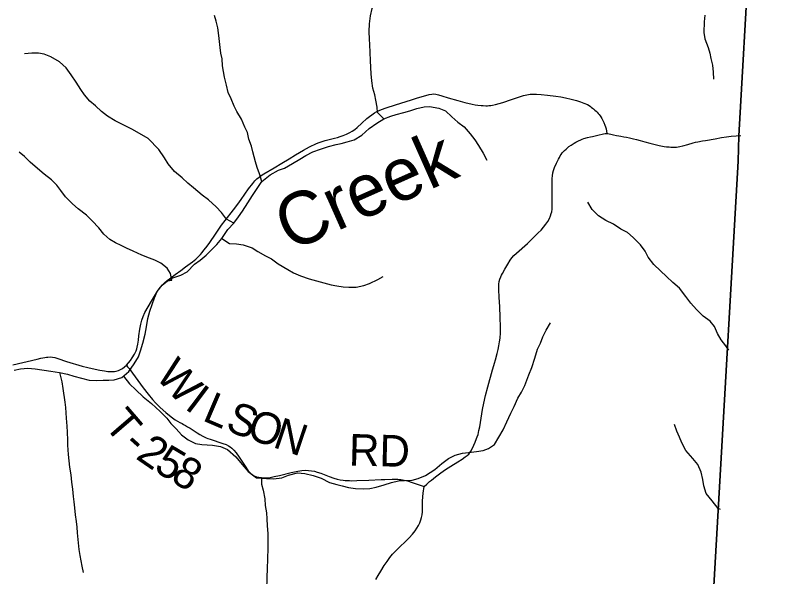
# Model space of a CAD drawing. Extents: x 1451455 to 1749751, y 218250 to 574981.
# Drawn here: x 1617763 to 1625097, y 239848 to 245182 of the extents above; entities that cross this region are included whole.
import ezdxf

# ---------------------------------------------------------------- set-up
doc = ezdxf.new("R2010")
doc.units = 0
for name, color, linetype in [('GM_X_Adjacent_County', 7, 'Continuous'), ('GM_X_County', 7, 'Continuous'), ('GM_X_Minor_River', 7, 'Continuous'), ('GM_X_Minor_River_Text', 7, 'Continuous'), ('GM_X_Township', 7, 'Continuous'), ('GM_X_Township_Road', 7, 'Continuous'), ('GM_X_Township_Road_Text', 7, 'Continuous')]:
    doc.layers.add(name, color=color, linetype=linetype)

msp = doc.modelspace()

# ---------------------------------------------------------------- linework, layer by layer
at = {"layer": 'GM_X_Adjacent_County'}
msp.add_lwpolyline([(1639338.7, 231414.9), (1638498.1, 230992.1), (1637555.4, 230683.5), (1636612.6, 230493.1), (1635065.4, 230284.6), (1634657, 230304.7), (1633958.4, 230601.2), (1633441.9, 230743.4), (1633073.5, 231027.9), (1632885.3, 231118.1), (1631425.9, 231579.3), (1630170.7, 232106.9), (1627519.8, 233432.7), (1625854.1, 234393), (1624546.8, 235212.5), (1624196.5, 235305.7), (1624256.9, 237177), (1624263.6, 237270.9), (1624637, 243795.6), (1624643.3, 244038.4), (1624741.3, 245763)], dxfattribs=at)
at = {"layer": 'GM_X_County'}
msp.add_lwpolyline([(1624263.6, 237270.9), (1624637, 243795.6), (1624643.3, 244038.4), (1624741.3, 245763)], dxfattribs=at)
at = {"layer": 'GM_X_Minor_River'}
for points in [[(1621268.4, 244199.3), (1621207.3, 244260.4), (1621202.1, 244310.5), (1621191.1, 244376.8), (1621179.9, 244427.1), (1621162.9, 244491.5), (1621152, 244559.8), (1621147, 244626), (1621142, 244688.1), (1621139, 244754.3), (1621138.2, 244830.5), (1621133.4, 244906.7), (1621130.2, 244956.8), (1621127.3, 245029), (1621130.5, 245101.1), (1621139.7, 245177.1), (1621154.8, 245247), (1621184.4, 245350.7), (1621203.4, 245408.5), (1621216.4, 245472.4), (1621225.5, 245540.4), (1621230.3, 245592.4)], [(1620108, 243604.1), (1620083.1, 243676.7), (1620062, 243735.1), (1620046.9, 243791.4), (1620020.3, 243886), (1620007.1, 243938.3), (1619984.1, 244004.8), (1619969.1, 244069.2), (1619945.9, 244119.6), (1619913, 244194.3), (1619868.2, 244269.1), (1619844.9, 244319.5), (1619814, 244390.2), (1619786.9, 244450.7), (1619770, 244519.1), (1619753.1, 244593.5), (1619742, 244649.8), (1619732.9, 244704), (1619727.9, 244768.2), (1619716.7, 244824.5), (1619709.5, 244876.7), (1619704.5, 244934.9), (1619697.3, 244991.1), (1619688.5, 245063.3), (1619673.5, 245127.7), (1619656.3, 245182.1)], [(1624319, 245183.1), (1624312.1, 245121.1), (1624310.8, 245018.9), (1624320, 244960.7), (1624350.9, 244876.2), (1624366.2, 244823.9), (1624377.6, 244773.7), (1624392.7, 244709.4), (1624397.8, 244641.2), (1624402.9, 244575)], [(1619841.5, 243207.5), (1619770, 243244.7), (1619723, 243309.5), (1619671.8, 243362.4), (1619598.7, 243427.7), (1619539.4, 243472.7), (1619458.4, 243542.1), (1619403.1, 243589), (1619347.8, 243637.9), (1619276.7, 243699.2), (1619215.7, 243770.2), (1619182.6, 243828.9), (1619127.8, 243905.9), (1619025.3, 244011.6), (1618922.2, 244073.3), (1618870.6, 244100.2), (1618793.1, 244137.4), (1618711.7, 244178.8), (1618640.3, 244224), (1618582.9, 244268.9), (1618525.7, 244321.9), (1618472.4, 244366.8), (1618421.2, 244425.7), (1618384, 244478.4), (1618341.1, 244547.2), (1618292.1, 244618.1), (1618245.1, 244682.9), (1618182, 244742), (1618098.6, 244789.4), (1618037, 244814.4), (1617983.1, 244823.2), (1617919, 244824.2), (1617850.8, 244815.3)], [(1617751.8, 241811), (1617812, 241822.1), (1617880.1, 241829.1), (1617952.1, 241824), (1618099.9, 241801.6), (1618183.8, 241788.3), (1618257.6, 241773.1), (1618319.4, 241752.2), (1618391.2, 241735), (1618464.9, 241715.9), (1618538.9, 241710.7), (1618599, 241713.8), (1618651.1, 241715), (1618701.2, 241718.2), (1618775.6, 241739.1), (1618840.5, 241796.2), (1618893.8, 241871.5), (1618932.8, 241937.1), (1618953.7, 241994.9), (1618974.9, 242066.7), (1618996.2, 242152.5), (1619009.3, 242220.5), (1619022.6, 242302.4), (1619041.7, 242372.2), (1619062.7, 242434), (1619085.7, 242497.8), (1619112.7, 242557.5), (1619157.7, 242618.9), (1619208.4, 242660.2), (1619260.8, 242687.5), (1619335.3, 242714.4), (1619397.8, 242743.5), (1619465.1, 242816.6), (1619521.7, 242855.8), (1619578.5, 242903), (1619629.3, 242952.3), (1619678.2, 243003.6), (1619727.1, 243061), (1619784.5, 243146.3), (1619841.5, 243207.5), (1619884.5, 243267), (1619921.4, 243322.5), (1619974.7, 243401.8), (1620017.8, 243469.3), (1620054.7, 243528.8), (1620108, 243604.1), (1620185, 243667.1), (1620265.8, 243709.9), (1620322.2, 243731.1), (1620398.9, 243774), (1620467.6, 243815), (1620526.2, 243850.1), (1620592.8, 243885.2), (1620663.3, 243910.1), (1620739.8, 243937), (1620812.1, 243953.9), (1620862.4, 243965.2), (1620918.6, 243980.3), (1620985, 243999.3), (1621057.8, 244042.3), (1621128.8, 244107.3), (1621201.7, 244156.2), (1621268.4, 244199.3), (1621334.9, 244224.3), (1621385.2, 244241.6), (1621457.6, 244260.5), (1621513.8, 244273.6), (1621582.3, 244296.6), (1621650.6, 244313.6), (1621702.7, 244314.8), (1621788.5, 244299.4), (1621852.2, 244274.4), (1621913.4, 244219.3), (1621970.6, 244166.3), (1622030, 244123.3), (1622089, 244056.3), (1622132.1, 243999.5), (1622167.3, 243944.9), (1622212.2, 243872), (1622245.2, 243805.4)], [(1619208.4, 242660.2), (1619250.5, 242665.6), (1619239.5, 242727.9), (1619206.2, 242780.5), (1619144.9, 242827.5), (1619089.3, 242854.4), (1619037.5, 242873.3), (1618963.9, 242902.5), (1618884.4, 242939.8), (1618820.8, 242968.8), (1618769.2, 242993.6), (1618715.5, 243020.5), (1618660, 243053.4), (1618604.7, 243102.4), (1618557.6, 243163.2), (1618494.6, 243228.3), (1618439.4, 243283.3), (1618360.3, 243344.6), (1618305, 243391.5), (1618239.9, 243458.7), (1618194.8, 243517.5), (1618155.6, 243568.2), (1618106.3, 243619), (1618035.1, 243672.2), (1617973.9, 243727.3), (1617902.8, 243786.5), (1617849.5, 243839.4), (1617798.1, 243882.3)], [(1624548.2, 242000.2), (1624517.8, 242040.7), (1624474.6, 242097.5), (1624439.6, 242160.2), (1624410.6, 242224.7), (1624369.3, 242275.5), (1624304, 242322.6), (1624239, 242387.7), (1624187.8, 242446.6), (1624138.8, 242509.5), (1624077.9, 242588.6), (1624016.7, 242643.7), (1623955.6, 242700.7), (1623898.4, 242753.7), (1623833.2, 242814.9), (1623782.3, 242883.8), (1623751.1, 242940.4), (1623708, 243001.1), (1623639.1, 243072.4), (1623585.7, 243117.3), (1623520.2, 243150.4), (1623450.9, 243197.5), (1623377.3, 243232.7), (1623307.9, 243275.9), (1623246.8, 243337), (1623205.9, 243405.7)], [(1619727.1, 243061), (1619800.4, 243013.8), (1619866.5, 243010.8), (1619930.4, 243001.8), (1620014, 242972.4), (1620067.5, 242939.5), (1620142.9, 242896.3), (1620198.6, 242869.4), (1620261.9, 242820.3), (1620353.1, 242766.8), (1620406.7, 242735.9), (1620474.3, 242706.8), (1620557.9, 242679.4), (1620625.7, 242660.4), (1620697.4, 242639.2), (1620765.2, 242622.1), (1620821.1, 242611.2), (1620879, 242602.3), (1620935, 242597.5), (1621003.1, 242600.4), (1621075.4, 242613.3), (1621131.8, 242632.5), (1621210.4, 242671.3), (1621260.9, 242700.6)], [(1618791.1, 241752.8), (1618849.7, 241679.5), (1618907, 241624.7), (1618978.2, 241557.7), (1619057.4, 241492.5), (1619140.5, 241417.4), (1619201.7, 241354.5), (1619241.1, 241303.9), (1619292.5, 241251.1), (1619341.8, 241196.4), (1619405.2, 241147.5), (1619474.9, 241114.5), (1619536.8, 241103.7), (1619638.8, 241096.4), (1619712.7, 241083.5), (1619780.5, 241056.5), (1619859.6, 240985.4), (1619920.7, 240912.5), (1619977.9, 240847.7), (1620057.2, 240786.6), (1620151.2, 240779.3), (1620219.2, 240776.5), (1620297.5, 240787.5), (1620359.9, 240812.7), (1620444.3, 240835.7), (1620516.3, 240828.8), (1620594.1, 240809.7), (1620669.9, 240784.7), (1620749.4, 240743.6), (1620819.2, 240724.7), (1620871.1, 240710), (1620931, 240695.2), (1620998.9, 240686.4), (1621073, 240681.4), (1621135.1, 240686.6), (1621195.3, 240697.9), (1621269.7, 240721), (1621340.1, 240744.1), (1621406.4, 240757.3), (1621464.5, 240760.5), (1621536.6, 240765.6), (1621594.9, 240780.9), (1621663.4, 240810.1), (1621752.2, 240867), (1621817.1, 240924.3), (1621881.7, 240969.6), (1621946.3, 241002.8), (1622014.6, 241021.9), (1622070.8, 241029.2), (1622147, 241038.3), (1622211.2, 241047.5), (1622263.5, 241066.8), (1622318, 241104.2), (1622361, 241173.8), (1622402, 241243.4), (1622437.1, 241319), (1622474.2, 241402.7), (1622505.1, 241466.4), (1622542.2, 241544.1), (1622574.9, 241599.7), (1622607.9, 241665.4), (1622647.3, 241767.1), (1622674.2, 241834.9), (1622701.4, 241924.7), (1622728.6, 242010.5), (1622755.4, 242066.2), (1622780.2, 242128), (1622811.1, 242191.7), (1622852.1, 242261.3)], [(1618183.8, 241788.3), (1618204.4, 241697.8), (1618215.5, 241637.5), (1618233.5, 241507), (1618238.6, 241454.8), (1618241.9, 241404.7), (1618245.1, 241352.5), (1618251.9, 241278.3), (1618255, 241222.1), (1618257.8, 241145.9), (1618259.1, 241095.8), (1618265.7, 241009.5), (1618272.8, 240949.3), (1618277.8, 240887.1), (1618288.7, 240814.8), (1618297.6, 240744.5), (1618306.6, 240678.2), (1618313.5, 240608), (1618318.7, 240557.8), (1618323.9, 240501.6), (1618332.8, 240435.4), (1618339.8, 240371.1), (1618347, 240318.9), (1618350.2, 240262.8), (1618358.7, 240168.4), (1618365.7, 240104.2), (1618376.8, 240047.9), (1618384.1, 239997.7), (1618393.3, 239947.5), (1618408.4, 239887.1)], [(1624469.3, 240485), (1624445.6, 240494.9), (1624390.7, 240567.9), (1624333.7, 240637), (1624310.8, 240709.5), (1624299.7, 240771.8), (1624284.8, 240840.1), (1624251.9, 240912.8), (1624204.7, 240969.6), (1624139.9, 241046.8), (1624101, 241119.5), (1624077.8, 241172), (1624052.7, 241230.5), (1624029.6, 241292.9)], [(1620103.5, 240783), (1620104.5, 240727.9), (1620119.7, 240669.5), (1620134.6, 240587.2), (1620139.8, 240523), (1620150.9, 240452.8), (1620154.1, 240396.6), (1620157.2, 240330.5), (1620162.3, 240256.3), (1620163.3, 240186.1), (1620164.3, 240110), (1620159.2, 240025.9), (1620157.7, 239911.7), (1620154.9, 239853.7), (1620154.1, 239789.5), (1620138.9, 239705.6), (1620126.2, 239653.7), (1620099.5, 239597.9), (1620078.7, 239546.1), (1620056, 239492.3), (1620015.2, 239436.7), (1619950.6, 239397.4), (1619900.1, 239360)]]:
    msp.add_lwpolyline(points, dxfattribs=at)
at = {"layer": 'GM_X_Township'}
msp.add_lwpolyline([(1624741.3, 245763), (1624643.3, 244038.4), (1624637, 243795.6), (1624263.6, 237270.9)], dxfattribs=at)
at = {"layer": 'GM_X_Township_Road'}
for points in [[(1618818.8, 241857.5), (1618838.3, 241878.3), (1618856.4, 241901.6), (1618874.2, 241926.4), (1618896.8, 241963.5), (1618912, 241995.4), (1618918.3, 242013.6), (1618922.2, 242027.4), (1618927.8, 242057.9), (1618933, 242095.5), (1618937.6, 242136.5), (1618945.8, 242199), (1618955.7, 242247.6), (1618965.7, 242285.7), (1618977.5, 242319.1), (1618994.1, 242358.9), (1619058, 242467.4), (1619115.7, 242560.7), (1619138.9, 242594.5), (1619162.1, 242621.3), (1619184.8, 242643.9), (1619207.3, 242663.9), (1619240.1, 242688.1), (1619284, 242718.2), (1619337.4, 242758.3), (1619381.5, 242791.4), (1619447, 242840.7), (1619477.8, 242864.9), (1619493.2, 242878.9), (1619505.5, 242891.4), (1619522.8, 242910.8), (1619538.2, 242928.1), (1619556.1, 242950.2), (1619574.6, 242973.2), (1619604.6, 243013.2), (1619671.6, 243111.9), (1619722.4, 243187.5), (1619758.1, 243233.2), (1619836, 243334.5), (1619878.6, 243388.7), (1619909.6, 243430.8), (1619945.1, 243481.9), (1619981.1, 243532.6), (1620020.2, 243585.3), (1620041.4, 243610.3), (1620059.9, 243628.9), (1620080, 243645.8), (1620101.5, 243660.8), (1620127.1, 243675.5), (1620223.1, 243731.9), (1620298.4, 243778.5), (1620365.8, 243818.8), (1620427.5, 243855.7), (1620504.3, 243899.7), (1620561.5, 243931.8), (1620585.3, 243944.2), (1620602.5, 243952.6), (1620620.6, 243961.6), (1620642.9, 243971.7), (1620660.6, 243978.3), (1620679.2, 243984.5), (1620709.8, 243992.9), (1620748, 244002.3), (1620799.2, 244013.9), (1620826.2, 244022.1), (1620852.3, 244030.6), (1620880, 244040.6), (1620913.4, 244054), (1620942.8, 244068.2), (1620965.4, 244081.1), (1620989.7, 244097.7), (1621012.3, 244116.6), (1621056.1, 244156.2), (1621106.7, 244202.9), (1621129.4, 244221.2), (1621151.3, 244238.2), (1621177.8, 244255.9), (1621199.7, 244268.3), (1621221, 244278.5), (1621243.6, 244288.3), (1621288.5, 244304), (1621377, 244331.5), (1621528.9, 244378.4), (1621588.3, 244397.1), (1621666.5, 244421.9), (1621698.3, 244430), (1621724.2, 244434.4), (1621743.8, 244435.4), (1621760.1, 244434.2), (1621774, 244431.7), (1621785.8, 244428.6), (1621819.7, 244418.4), (1621879.1, 244399.9), (1621970, 244373), (1622036.4, 244355.5), (1622106.3, 244339.5), (1622134.9, 244333.4), (1622161, 244329.6), (1622193.4, 244325.6), (1622213.1, 244324.3), (1622236, 244323.7), (1622251.9, 244324), (1622265.4, 244325.4), (1622284.4, 244327.2), (1622301.1, 244330.3), (1622329.9, 244336.6), (1622399.5, 244355.4), (1622480.6, 244381.9), (1622576.7, 244415.2), (1622596, 244420.9), (1622611.4, 244424.9), (1622627.8, 244428.4), (1622643.6, 244431.1), (1622658.5, 244433), (1622679.5, 244434.3), (1622700.1, 244434.3), (1622718.8, 244433.7), (1622764.5, 244430.1), (1622823.1, 244423.1), (1622901.2, 244413.5), (1622949.8, 244406.5), (1622994.8, 244397.9), (1623049, 244386.2), (1623099.5, 244373.3), (1623136.8, 244361.9), (1623170.4, 244349.4), (1623202.6, 244333.7), (1623227.9, 244318.7), (1623238.9, 244311.2), (1623251.8, 244301.6), (1623262.2, 244293.5), (1623274.4, 244282.5), (1623284.8, 244272.6), (1623295.6, 244261.6), (1623305.4, 244250.6), (1623314.9, 244239), (1623322.8, 244229), (1623330.4, 244217.8), (1623339.8, 244202.9), (1623350.2, 244183.7), (1623358.8, 244164.2), (1623369, 244138.7), (1623374.7, 244122.9), (1623380.1, 244102.3), (1623384, 244083), (1623387.9, 244060.4)], [(1621651.3, 240703.2), (1621675.6, 240726.7), (1621702.1, 240751.4), (1621720.4, 240765.7), (1621757, 240794.9), (1621797.6, 240824.7), (1621844.1, 240858.6), (1621880, 240881.5), (1621904, 240896.4), (1621971.5, 240939), (1622011.2, 240964.1), (1622041.7, 240985), (1622060, 240998.9), (1622073.9, 241012.6), (1622085.5, 241028.3), (1622094.6, 241041.8), (1622109.7, 241069.5), (1622122.8, 241097.3), (1622136.5, 241127), (1622149.4, 241160.6), (1622155.7, 241178), (1622162.6, 241199.7), (1622167.9, 241218.8), (1622171.5, 241235.7), (1622178.4, 241270.9), (1622205.4, 241435.6), (1622216.7, 241497.8), (1622232.3, 241569.9), (1622254.4, 241651.7), (1622300.1, 241814.8), (1622311.7, 241853.2), (1622318.8, 241876.8), (1622328.4, 241908.5), (1622343.6, 241968), (1622352.7, 242005.2), (1622360.5, 242041.7), (1622366.3, 242078.1), (1622371.9, 242114.7), (1622375.8, 242163.7), (1622376.9, 242219.4), (1622373.1, 242314.8), (1622369.2, 242411.5), (1622363.9, 242502.8), (1622359.9, 242572.5), (1622359.8, 242602), (1622361.4, 242628.1), (1622364.5, 242652.4), (1622371, 242674.2), (1622380.5, 242697.2), (1622387, 242711.9), (1622396.2, 242729.7), (1622417, 242770.9), (1622444.8, 242818.7), (1622468.6, 242854.7), (1622484.7, 242878.5), (1622503.1, 242898.5), (1622527.2, 242921.1), (1622632.6, 243015.1), (1622687.4, 243069.1), (1622736, 243114.7), (1622762.9, 243141.1), (1622786.4, 243168.1), (1622808.9, 243197.6), (1622825.9, 243224.1), (1622843.2, 243253.1), (1622852.8, 243277), (1622859.7, 243297.8), (1622863.6, 243316.5), (1622867.1, 243341.7), (1622868.8, 243379), (1622868.8, 243432.4), (1622866.5, 243523.5), (1622866.3, 243592.3), (1622867.7, 243631.4), (1622869.8, 243657), (1622875, 243686), (1622880.9, 243708.1), (1622890.7, 243736), (1622908.9, 243778), (1622927.5, 243816.2), (1622936.2, 243831.5), (1622945.3, 243847.4), (1622953.9, 243860.8), (1622963.7, 243874.3), (1622975.4, 243888.6), (1622985.6, 243898.5), (1622999.9, 243912), (1623017.2, 243926.8), (1623027.7, 243934.7), (1623049.2, 243949.7), (1623076.7, 243967.3), (1623093.6, 243977.1), (1623116.8, 243989.5), (1623140.8, 243999.9), (1623154, 244005.3), (1623168.3, 244010.5), (1623203.4, 244020.5), (1623231.7, 244027.3), (1623250.8, 244032.2), (1623276.8, 244037.9), (1623314.1, 244047), (1623343.2, 244053), (1623356.5, 244056.2), (1623371, 244058.7), (1623379.9, 244059.9), (1623387.9, 244060.4)], [(1623387.9, 244060.4), (1623396.6, 244059.6), (1623408.7, 244057.8), (1623425.7, 244053.9), (1623449.5, 244048.3), (1623479.5, 244041.3), (1623503.3, 244036.6), (1623521.6, 244033.5), (1623548.1, 244028.3), (1623573.7, 244024.5), (1623604.3, 244018.5), (1623641, 244009.8), (1623669.1, 244003), (1623703.1, 243993.4), (1623748.6, 243980.5), (1623795.6, 243967.7), (1623835.6, 243957.9), (1623886.9, 243946.2), (1623932.6, 243937.3), (1623956.4, 243934), (1623979.1, 243931.5), (1623994.8, 243930.1), (1624012.8, 243929), (1624030.2, 243929.3), (1624048.9, 243930.9), (1624065.1, 243933), (1624081.9, 243936), (1624110.9, 243942.5), (1624159.5, 243955.4), (1624207.2, 243969.7), (1624231.5, 243976), (1624252.8, 243980.9), (1624297.7, 243989), (1624326.9, 243993.8), (1624417.5, 244009.7), (1624478.6, 244021.4), (1624527.2, 244028.6), (1624570.4, 244034.1), (1624618.4, 244036.9), (1624662.4, 244039)], [(1617738.4, 241860.5), (1617968.5, 241914.1), (1618004.9, 241923.3), (1618043.3, 241931.6), (1618058.6, 241933.5), (1618072.6, 241935), (1618092.2, 241935.6), (1618115, 241933.7), (1618137.4, 241929.1), (1618165.6, 241920.4), (1618250.6, 241892.9), (1618398.7, 241849.4), (1618450.4, 241836.9), (1618494, 241827.1), (1618565, 241811.7), (1618589.6, 241806.8), (1618611.2, 241802.9), (1618643.3, 241798.6), (1618662.2, 241796.6), (1618682.9, 241796), (1618704.4, 241797.3), (1618722.5, 241801.2), (1618742.8, 241806.5), (1618763.4, 241815.2), (1618782.9, 241827.3), (1618801.1, 241841.2), (1618818.8, 241857.5)], [(1618818.8, 241857.5), (1618829.8, 241842.9), (1618843.6, 241824.6), (1618875.2, 241782.7), (1618979.7, 241643.7), (1619025.2, 241583.4), (1619066.3, 241532.3), (1619094.4, 241500.2), (1619138.7, 241456.4), (1619192.2, 241407.9), (1619227.3, 241378.2), (1619256.2, 241356.6), (1619270.4, 241346.8), (1619283.5, 241338.5), (1619306.2, 241325.8), (1619326.4, 241314.2), (1619347.7, 241302.5), (1619363.3, 241293.4), (1619381.1, 241283.5), (1619400.7, 241272.1), (1619424.1, 241258.1), (1619491.1, 241213.9), (1619516, 241198), (1619544.7, 241182.3), (1619558.6, 241175.3), (1619577.5, 241167.4), (1619594.2, 241161), (1619614.3, 241153.4), (1619736.2, 241114.4), (1619766.9, 241102.9), (1619790.4, 241091.3), (1619806.9, 241080.7), (1619822.2, 241068.2), (1619840.5, 241049.4), (1619861.2, 241024), (1619890.1, 240984.2), (1619948.1, 240896.6), (1619977.7, 240853.2), (1619994.6, 240833.2), (1620007.2, 240821.9), (1620017.4, 240814.7), (1620034.6, 240805.3), (1620056.2, 240797.4), (1620078.6, 240792.2), (1620104.6, 240788.6), (1620130.8, 240787.5), (1620158.4, 240788), (1620185.1, 240791.3), (1620223.6, 240798.4), (1620275.6, 240810.1), (1620384.4, 240838.2), (1620448.8, 240851.2), (1620487.7, 240856.6), (1620520.5, 240858.3), (1620550, 240857.5), (1620579.3, 240854.2), (1620608.3, 240848.7), (1620633.7, 240842.1), (1620668, 240830.9), (1620747.8, 240800.6), (1620791, 240784.9), (1620822.4, 240775.6), (1620851.2, 240769.2), (1620880.4, 240764.8), (1620899.9, 240762.9), (1620919.6, 240761.2), (1620941.3, 240760.2), (1620962.1, 240759.8), (1621011.3, 240760.5), (1621122.7, 240765.6), (1621240.4, 240769.6), (1621276.1, 240770.8), (1621346.1, 240773.2), (1621368.7, 240773.9), (1621386.9, 240773.8), (1621401.5, 240773.4), (1621413.8, 240772.6), (1621430.1, 240771.6), (1621444.5, 240768.4), (1621459.9, 240765.3), (1621476.3, 240761.3), (1621491.7, 240757), (1621535.4, 240743.1), (1621651.3, 240703.2)], [(1621190.7, 239820.4), (1621212.3, 239858.5), (1621237.6, 239901.2), (1621270.1, 239952.6), (1621298.1, 239992.9), (1621324.8, 240029.4), (1621350.8, 240062.1), (1621377.7, 240090.7), (1621417.5, 240129.5), (1621471.8, 240181.2), (1621508.4, 240218.1), (1621538.9, 240251.8), (1621563.4, 240282), (1621582, 240308.5), (1621596.8, 240333.6), (1621609.5, 240359.8), (1621619.7, 240387.1), (1621625.6, 240408.9), (1621630.4, 240434.4), (1621633.4, 240463.3), (1621634.7, 240497.5), (1621635.3, 240527.4), (1621635.9, 240564.7), (1621637.3, 240607.5), (1621641.3, 240641), (1621651.3, 240703.2)]]:
    msp.add_lwpolyline(points, dxfattribs=at)

# ---------------------------------------------------------------- texts
at = {"layer": 'GM_X_Minor_River_Text'}
msp.add_text('Creek', height=499.99, rotation=23.97244, dxfattribs=at).set_placement((1620375.5, 242931.6))
at = {"layer": 'GM_X_Township_Road_Text'}
for s, rotation, p in [('W', 312.11076, (1619085.4, 241749.7)), ('I', 322.97743, (1619364.3, 241450)), ('L', 336.86979, (1619531.2, 241336.1)), ('T', 310.68148, (1618597.3, 241284.2)), ('S', 339.18408, (1619749.8, 241243)), ('O', 341.21298, (1619950, 241167.1)), ('N', 341.35096, (1620200.6, 241081.8)), ('-', 318.04485, (1618772.9, 241084)), ('2', 325.4314, (1618897.6, 240975.6)), ('RD', 358.51843, (1620932, 240904.6)), ('5', 329.41867, (1619069, 240858.5)), ('8', 327.92843, (1619226.3, 240765.5))]:
    msp.add_text(s, height=300, rotation=rotation, dxfattribs=at).set_placement(p)

doc.saveas('drawing.dxf')
